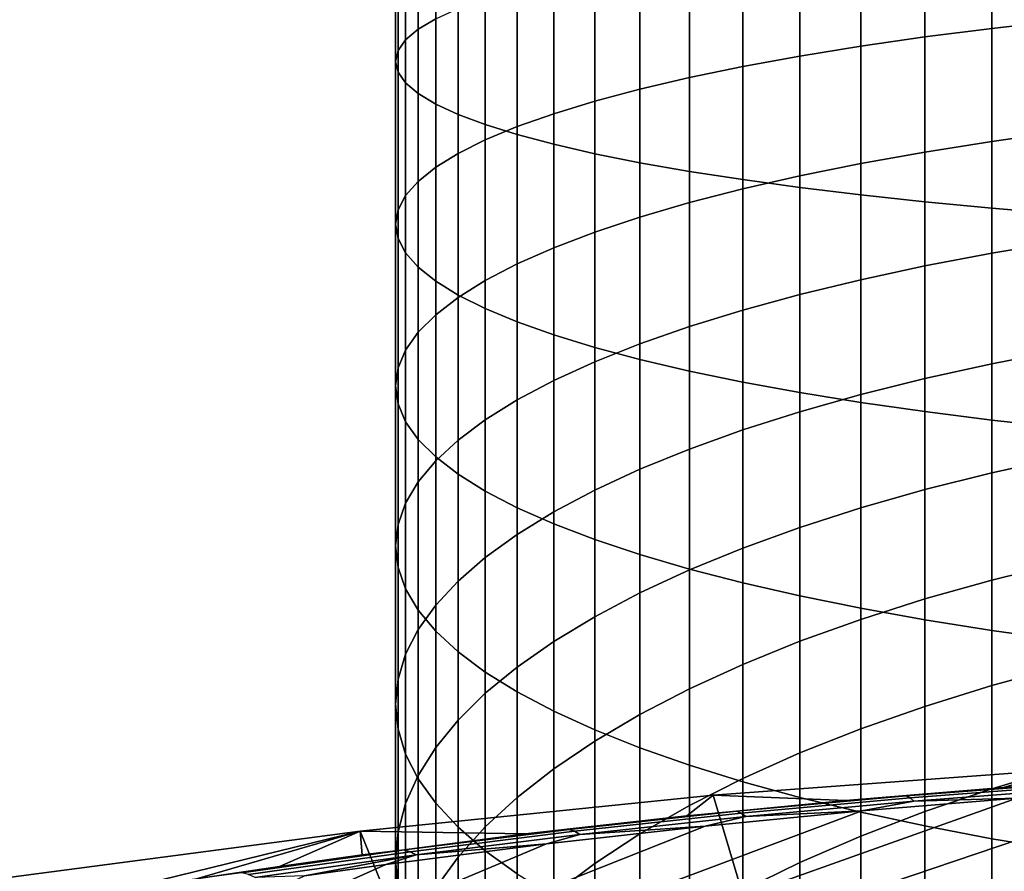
# Model space of a CAD drawing. Header units: metres. Extents: x -109 to 109, y -100 to 58.
# Tile 467 of 642: x -13.04 to -5.73, y 5.57 to 11.89. Entities that reach past the tile are written whole.
import ezdxf

# ---------------------------------------------------------------- set-up
doc = ezdxf.new("R2010")
doc.units = ezdxf.units.M
doc.layers.add('solid_21_062_100_XXX', color=7, linetype='CONTINUOUS')

msp = doc.modelspace()

# ---------------------------------------------------------------- linework, layer by layer
at = {"layer": 'solid_21_062_100_XXX'}
for points in [[(-10.175266, 12.905714, 203.663422), (-10.082104, 12.958185, 203.053558), (-10.082104, 11.822636, 202.930817), (-10.175266, 11.743586, 203.537811)], [(-10.082104, 12.958185, 203.053558), (-9.952153, 13.010078, 202.450409), (-9.952153, 11.900814, 202.330521), (-10.082104, 11.822636, 202.930817)], [(-10.231299, 12.852857, 204.277771), (-10.175266, 12.905714, 203.663422), (-10.175266, 11.743586, 203.537811), (-10.231299, 11.663955, 204.149261)], [(-10.25, 12.799806, 204.894363), (-10.231299, 12.852857, 204.277771), (-10.231299, 11.663955, 204.149261), (-10.25, 11.584031, 204.76297)], [(-10.231299, 12.746755, 205.510971), (-10.25, 12.799806, 204.894363), (-10.25, 11.584031, 204.76297), (-10.231299, 11.504107, 205.376663)], [(-10.175266, 12.693896, 206.12532), (-10.231299, 12.746755, 205.510971), (-10.231299, 11.504107, 205.376663), (-10.175266, 11.424477, 205.988113)], [(-10.082104, 12.641426, 206.735184), (-10.175266, 12.693896, 206.12532), (-10.175266, 11.424477, 205.988113), (-10.082104, 11.345427, 206.595108)], [(-6.321368, 12.626028, 196.761902), (-5.822664, 12.673417, 196.39801), (-5.822664, 11.828739, 196.269196), (-6.321368, 11.765508, 196.630661)], [(-5.822664, 12.673417, 196.39801), (-5.302712, 12.716831, 196.064651), (-5.302712, 11.886667, 195.938049), (-5.822664, 11.828739, 196.269196)], [(-9.952153, 12.589533, 207.338318), (-10.082104, 12.641426, 206.735184), (-10.082104, 11.345427, 206.595108), (-9.952153, 11.267248, 207.195404)], [(-9.785889, 12.538406, 207.932556), (-9.952153, 12.589533, 207.338318), (-9.952153, 11.267248, 207.195404), (-9.785889, 11.190226, 207.786835)], [(-7.247845, 12.52003, 197.575806), (-6.797007, 12.574837, 197.154968), (-6.797007, 11.697202, 197.021133), (-7.247845, 11.624073, 197.439163)], [(-6.797007, 12.574837, 197.154968), (-6.321368, 12.626028, 196.761902), (-6.321368, 11.765508, 196.630661), (-6.797007, 11.697202, 197.021133)], [(-9.583917, 12.488235, 208.515686), (-9.785889, 12.538406, 207.932556), (-9.785889, 11.190226, 207.786835), (-9.583917, 11.114639, 208.367233)], [(-7.672235, 12.461808, 198.022873), (-7.247845, 12.52003, 197.575806), (-7.247845, 11.624073, 197.439163), (-7.672235, 11.546387, 197.88327)], [(-9.346973, 12.439199, 209.085617), (-9.583917, 12.488235, 208.515686), (-9.583917, 11.114639, 208.367233), (-9.346973, 11.040767, 208.934464)], [(-9.075924, 12.391479, 209.640244), (-9.346973, 12.439199, 209.085617), (-9.346973, 11.040767, 208.934464), (-9.075924, 10.968876, 209.486481)], [(-8.06863, 12.400384, 198.494522), (-7.672235, 12.461808, 198.022873), (-7.672235, 11.546387, 197.88327), (-8.06863, 11.464426, 198.351791)], [(-8.771758, 12.34525, 210.177567), (-9.075924, 12.391479, 209.640244), (-9.075924, 10.968876, 209.486481), (-8.771758, 10.899229, 210.021271)], [(-8.435585, 12.33598, 198.989059), (-8.06863, 12.400384, 198.494522), (-8.06863, 11.464426, 198.351791), (-8.435585, 11.378491, 198.843033)], [(-8.435585, 12.300679, 210.695602), (-8.771758, 12.34525, 210.177567), (-8.771758, 10.899229, 210.021271), (-8.435585, 10.832082, 210.536865)], [(-8.771758, 12.268832, 199.504654), (-8.435585, 12.33598, 198.989059), (-8.435585, 11.378491, 198.843033), (-8.771758, 11.288896, 199.355209)], [(-8.06863, 12.25793, 211.192474), (-8.435585, 12.300679, 210.695602), (-8.435585, 10.832082, 210.536865), (-8.06863, 10.767678, 211.031403)], [(-9.075924, 12.199186, 200.039444), (-8.771758, 12.268832, 199.504654), (-8.771758, 11.288896, 199.355209), (-9.075924, 11.195966, 199.886444)], [(-7.672235, 12.217157, 211.666351), (-8.06863, 12.25793, 211.192474), (-8.06863, 10.767678, 211.031403), (-7.672235, 10.706254, 211.503052)], [(-7.247845, 12.178512, 212.11554), (-7.672235, 12.217157, 211.666351), (-7.672235, 10.706254, 211.503052), (-7.247845, 10.648032, 211.950119)], [(-9.346973, 12.127295, 200.591461), (-9.075924, 12.199186, 200.039444), (-9.075924, 11.195966, 199.886444), (-9.346973, 11.10004, 200.434799)], [(-6.797007, 12.142132, 212.538361), (-7.247845, 12.178512, 212.11554), (-7.247845, 10.648032, 211.950119), (-6.797007, 10.593225, 212.370956)], [(-6.321368, 12.108152, 212.933304), (-6.797007, 12.142132, 212.538361), (-6.797007, 10.593225, 212.370956), (-6.321368, 10.542034, 212.764023)], [(-9.583917, 12.053423, 201.158707), (-9.346973, 12.127295, 200.591461), (-9.346973, 11.10004, 200.434799), (-9.583917, 11.001471, 200.998276)], [(-5.822664, 12.076696, 213.298904), (-6.321368, 12.108152, 212.933304), (-6.321368, 10.542034, 212.764023), (-5.822664, 10.494645, 213.127914)], [(-5.302712, 12.047879, 213.633835), (-5.822664, 12.076696, 213.298904), (-5.822664, 10.494645, 213.127914), (-5.302712, 10.451231, 213.461273)], [(-9.785889, 11.977837, 201.73909), (-9.583917, 12.053423, 201.158707), (-9.583917, 11.001471, 200.998276), (-9.785889, 10.900615, 201.574814)], [(-9.952153, 11.900814, 202.330521), (-9.785889, 11.977837, 201.73909), (-9.785889, 10.900615, 201.574814), (-9.952153, 10.797842, 202.162308)], [(-10.082104, 11.822636, 202.930817), (-9.952153, 11.900814, 202.330521), (-9.952153, 10.797842, 202.162308), (-10.082104, 10.693527, 202.758621)], [(-5.822664, 11.828739, 196.269196), (-5.302712, 11.886667, 195.938049), (-5.302712, 11.062823, 195.775314), (-5.822664, 10.990492, 196.103622)], [(-10.175266, 11.743586, 203.537811), (-10.082104, 11.822636, 202.930817), (-10.082104, 10.693527, 202.758621), (-10.175266, 10.58805, 203.361572)], [(-6.321368, 11.765508, 196.630661), (-5.822664, 11.828739, 196.269196), (-5.822664, 10.990492, 196.103622), (-6.321368, 10.911537, 196.461975)], [(-10.231299, 11.663955, 204.149261), (-10.175266, 11.743586, 203.537811), (-10.175266, 10.58805, 203.361572), (-10.231299, 10.481796, 203.968979)], [(-7.247845, 11.624073, 197.439163), (-6.797007, 11.697202, 197.021133), (-6.797007, 10.826248, 196.849091), (-7.247845, 10.734936, 197.263535)], [(-6.797007, 11.697202, 197.021133), (-6.321368, 11.765508, 196.630661), (-6.321368, 10.911537, 196.461975), (-6.797007, 10.826248, 196.849091)], [(-10.25, 11.584031, 204.76297), (-10.231299, 11.663955, 204.149261), (-10.231299, 10.481796, 203.968979), (-10.25, 10.375154, 204.578598)], [(-7.672235, 11.546387, 197.88327), (-7.247845, 11.624073, 197.439163), (-7.247845, 10.734936, 197.263535), (-7.672235, 10.637933, 197.703812)], [(-10.231299, 11.504107, 205.376663), (-10.25, 11.584031, 204.76297), (-10.25, 10.375154, 204.578598), (-10.231299, 10.268511, 205.188217)], [(-10.175266, 11.424477, 205.988113), (-10.231299, 11.504107, 205.376663), (-10.231299, 10.268511, 205.188217), (-10.175266, 10.162257, 205.795624)], [(-8.06863, 11.464426, 198.351791), (-7.672235, 11.546387, 197.88327), (-7.672235, 10.637933, 197.703812), (-8.06863, 10.535594, 198.16832)], [(-10.082104, 11.345427, 206.595108), (-10.175266, 11.424477, 205.988113), (-10.175266, 10.162257, 205.795624), (-10.082104, 10.056781, 206.398575)], [(-8.435585, 11.378491, 198.843033), (-8.06863, 11.464426, 198.351791), (-8.06863, 10.535594, 198.16832), (-8.435585, 10.428292, 198.655334)], [(-9.952153, 11.267248, 207.195404), (-10.082104, 11.345427, 206.595108), (-10.082104, 10.056781, 206.398575), (-9.952153, 9.952465, 206.994888)], [(-8.771758, 11.288896, 199.355209), (-8.435585, 11.378491, 198.843033), (-8.435585, 10.428292, 198.655334), (-8.771758, 10.316419, 199.163116)], [(-9.785889, 11.190226, 207.786835), (-9.952153, 11.267248, 207.195404), (-9.952153, 9.952465, 206.994888), (-9.785889, 9.849692, 207.582397)], [(-9.075924, 11.195966, 199.886444), (-8.771758, 11.288896, 199.355209), (-8.771758, 10.316419, 199.163116), (-9.075924, 10.200382, 199.689789)], [(-9.583917, 11.114639, 208.367233), (-9.785889, 11.190226, 207.786835), (-9.785889, 9.849692, 207.582397), (-9.583917, 9.748837, 208.158936)], [(-9.346973, 11.10004, 200.434799), (-9.075924, 11.195966, 199.886444), (-9.075924, 10.200382, 199.689789), (-9.346973, 10.080606, 200.233429)], [(-9.346973, 11.040767, 208.934464), (-9.583917, 11.114639, 208.367233), (-9.583917, 9.748837, 208.158936), (-9.346973, 9.650267, 208.722412)], [(-9.583917, 11.001471, 200.998276), (-9.346973, 11.10004, 200.434799), (-9.346973, 10.080606, 200.233429), (-9.583917, 9.957526, 200.792053)], [(-9.075924, 10.968876, 209.486481), (-9.346973, 11.040767, 208.934464), (-9.346973, 9.650267, 208.722412), (-9.075924, 9.554342, 209.270752)], [(-5.822664, 10.990492, 196.103622), (-5.302712, 11.062823, 195.775314), (-5.302712, 10.24687, 195.576767), (-5.822664, 10.160274, 195.901596)], [(-9.785889, 10.900615, 201.574814), (-9.583917, 11.001471, 200.998276), (-9.583917, 9.957526, 200.792053), (-9.785889, 9.831594, 201.363647)], [(-8.771758, 10.899229, 210.021271), (-9.075924, 10.968876, 209.486481), (-9.075924, 9.554342, 209.270752), (-8.771758, 9.461411, 209.801987)], [(-6.321368, 10.911537, 196.461975), (-5.822664, 10.990492, 196.103622), (-5.822664, 10.160274, 195.901596), (-6.321368, 10.065747, 196.256165)], [(-9.952153, 10.797842, 202.162308), (-9.785889, 10.900615, 201.574814), (-9.785889, 9.831594, 201.363647), (-9.952153, 9.703267, 201.946091)], [(-8.435585, 10.832082, 210.536865), (-8.771758, 10.899229, 210.021271), (-8.771758, 9.461411, 209.801987), (-8.435585, 9.371816, 210.314163)], [(-6.797007, 10.826248, 196.849091), (-6.321368, 10.911537, 196.461975), (-6.321368, 10.065747, 196.256165), (-6.797007, 9.963637, 196.639191)], [(-8.06863, 10.767678, 211.031403), (-8.435585, 10.832082, 210.536865), (-8.435585, 9.371816, 210.314163), (-8.06863, 9.285881, 210.805405)], [(-7.247845, 10.734936, 197.263535), (-6.797007, 10.826248, 196.849091), (-6.797007, 9.963637, 196.639191), (-7.247845, 9.854316, 197.049255)], [(-10.082104, 10.693527, 202.758621), (-9.952153, 10.797842, 202.162308), (-9.952153, 9.703267, 201.946091), (-10.082104, 9.573014, 202.537292)], [(-7.672235, 10.706254, 211.503052), (-8.06863, 10.767678, 211.031403), (-8.06863, 9.285881, 210.805405), (-7.672235, 9.203921, 211.273941)], [(-10.175266, 10.58805, 203.361572), (-10.082104, 10.693527, 202.758621), (-10.082104, 9.573014, 202.537292), (-10.175266, 9.441311, 203.135071)], [(-7.672235, 10.637933, 197.703812), (-7.247845, 10.734936, 197.263535), (-7.247845, 9.854316, 197.049255), (-7.672235, 9.738181, 197.484879)], [(-7.247845, 10.648032, 211.950119), (-7.672235, 10.706254, 211.503052), (-7.672235, 9.203921, 211.273941), (-7.247845, 9.126235, 211.718033)], [(-8.06863, 10.535594, 198.16832), (-7.672235, 10.637933, 197.703812), (-7.672235, 9.738181, 197.484879), (-8.06863, 9.615659, 197.944458)], [(-6.797007, 10.593225, 212.370956), (-7.247845, 10.648032, 211.950119), (-7.247845, 9.126235, 211.718033), (-6.797007, 9.053105, 212.136078)], [(-10.231299, 10.481796, 203.968979), (-10.175266, 10.58805, 203.361572), (-10.175266, 9.441311, 203.135071), (-10.231299, 9.308639, 203.737244)], [(-8.435585, 10.428292, 198.655334), (-8.06863, 10.535594, 198.16832), (-8.06863, 9.615659, 197.944458), (-8.435585, 9.487194, 198.426346)], [(-6.321368, 10.542034, 212.764023), (-6.797007, 10.593225, 212.370956), (-6.797007, 9.053105, 212.136078), (-6.321368, 8.9848, 212.526535)], [(-5.822664, 10.494645, 213.127914), (-6.321368, 10.542034, 212.764023), (-6.321368, 8.9848, 212.526535), (-5.822664, 8.921568, 212.888)], [(-10.25, 10.375154, 204.578598), (-10.231299, 10.481796, 203.968979), (-10.231299, 9.308639, 203.737244), (-10.25, 9.175479, 204.341629)], [(-5.302712, 10.451231, 213.461273), (-5.822664, 10.494645, 213.127914), (-5.822664, 8.921568, 212.888), (-5.302712, 8.86364, 213.219147)], [(-8.771758, 10.316419, 199.163116), (-8.435585, 10.428292, 198.655334), (-8.435585, 9.487194, 198.426346), (-8.771758, 9.353256, 198.928741)], [(-10.231299, 10.268511, 205.188217), (-10.25, 10.375154, 204.578598), (-10.25, 9.175479, 204.341629), (-10.231299, 9.04232, 204.946014)], [(-9.075924, 10.200382, 199.689789), (-8.771758, 10.316419, 199.163116), (-8.771758, 9.353256, 198.928741), (-9.075924, 9.214334, 199.449844)], [(-10.175266, 10.162257, 205.795624), (-10.231299, 10.268511, 205.188217), (-10.231299, 9.04232, 204.946014), (-10.175266, 8.909647, 205.548187)], [(-5.822664, 10.160274, 195.901596), (-5.302712, 10.24687, 195.576767), (-5.302712, 9.440365, 195.342789), (-5.822664, 9.339667, 195.663513)], [(-10.082104, 10.056781, 206.398575), (-10.175266, 10.162257, 205.795624), (-10.175266, 8.909647, 205.548187), (-10.082104, 8.777944, 206.145966)], [(-9.346973, 10.080606, 200.233429), (-9.075924, 10.200382, 199.689789), (-9.075924, 9.214334, 199.449844), (-9.346973, 9.070935, 199.987732)], [(-6.321368, 10.065747, 196.256165), (-5.822664, 10.160274, 195.901596), (-5.822664, 9.339667, 195.663513), (-6.321368, 9.22975, 196.013626)], [(-9.952153, 9.952465, 206.994888), (-10.082104, 10.056781, 206.398575), (-10.082104, 8.777944, 206.145966), (-9.952153, 8.647691, 206.737167)], [(-9.583917, 9.957526, 200.792053), (-9.346973, 10.080606, 200.233429), (-9.346973, 9.070935, 199.987732), (-9.583917, 8.923582, 200.540466)], [(-6.797007, 9.963637, 196.639191), (-6.321368, 10.065747, 196.256165), (-6.321368, 9.22975, 196.013626), (-6.797007, 9.111013, 196.391815)], [(-9.785889, 9.849692, 207.582397), (-9.952153, 9.952465, 206.994888), (-9.952153, 8.647691, 206.737167), (-9.785889, 8.519364, 207.319611)], [(-9.785889, 9.831594, 201.363647), (-9.583917, 9.957526, 200.792053), (-9.583917, 8.923582, 200.540466), (-9.785889, 8.772812, 201.106003)], [(-7.247845, 9.854316, 197.049255), (-6.797007, 9.963637, 196.639191), (-6.797007, 9.111013, 196.391815), (-7.247845, 8.983891, 196.796722)], [(-9.952153, 9.703267, 201.946091), (-9.785889, 9.831594, 201.363647), (-9.785889, 8.772812, 201.106003), (-9.952153, 8.619176, 201.682297)], [(-9.583917, 9.748837, 208.158936), (-9.785889, 9.849692, 207.582397), (-9.785889, 8.519364, 207.319611), (-9.583917, 8.393432, 207.891205)], [(-7.672235, 9.738181, 197.484879), (-7.247845, 9.854316, 197.049255), (-7.247845, 8.983891, 196.796722), (-7.672235, 8.848847, 197.226852)], [(-9.346973, 9.650267, 208.722412), (-9.583917, 9.748837, 208.158936), (-9.583917, 8.393432, 207.891205), (-9.346973, 8.270352, 208.449829)], [(-8.06863, 9.615659, 197.944458), (-7.672235, 9.738181, 197.484879), (-7.672235, 8.848847, 197.226852), (-8.06863, 8.706374, 197.680664)], [(-10.082104, 9.573014, 202.537292), (-9.952153, 9.703267, 201.946091), (-9.952153, 8.619176, 201.682297), (-10.082104, 8.463235, 202.267242)], [(-9.075924, 9.554342, 209.270752), (-9.346973, 9.650267, 208.722412), (-9.346973, 8.270352, 208.449829), (-9.075924, 8.150577, 208.993469)], [(-8.435585, 9.487194, 198.426346), (-8.06863, 9.615659, 197.944458), (-8.06863, 8.706374, 197.680664), (-8.435585, 8.556992, 198.156464)], [(-10.175266, 9.441311, 203.135071), (-10.082104, 9.573014, 202.537292), (-10.082104, 8.463235, 202.267242), (-10.175266, 8.305556, 202.858704)], [(-8.771758, 9.461411, 209.801987), (-9.075924, 9.554342, 209.270752), (-9.075924, 8.150577, 208.993469), (-8.771758, 8.03454, 209.520142)], [(-10.231299, 9.308639, 203.737244), (-10.175266, 9.441311, 203.135071), (-10.175266, 8.305556, 202.858704), (-10.231299, 8.146717, 203.454514)], [(-8.771758, 9.353256, 198.928741), (-8.435585, 9.487194, 198.426346), (-8.435585, 8.556992, 198.156464), (-8.771758, 8.401246, 198.652542)], [(-8.435585, 9.371816, 210.314163), (-8.771758, 9.461411, 209.801987), (-8.771758, 8.03454, 209.520142), (-8.435585, 7.922666, 210.027924)], [(-5.822664, 9.339667, 195.663513), (-5.302712, 9.440365, 195.342789), (-5.302712, 8.644845, 195.073807), (-5.822664, 8.530239, 195.389832)], [(-8.06863, 9.285881, 210.805405), (-8.435585, 9.371816, 210.314163), (-8.435585, 7.922666, 210.027924), (-8.06863, 7.815364, 210.514938)], [(-10.25, 9.175479, 204.341629), (-10.231299, 9.308639, 203.737244), (-10.231299, 8.146717, 203.454514), (-10.25, 7.987296, 204.052505)], [(-9.075924, 9.214334, 199.449844), (-8.771758, 9.353256, 198.928741), (-8.771758, 8.401246, 198.652542), (-9.075924, 8.239703, 199.167084)], [(-7.672235, 9.203921, 211.273941), (-8.06863, 9.285881, 210.805405), (-8.06863, 7.815364, 210.514938), (-7.672235, 7.713025, 210.979446)], [(-6.321368, 9.22975, 196.013626), (-5.822664, 9.339667, 195.663513), (-5.822664, 8.530239, 195.389832), (-6.321368, 8.40514, 195.734802)], [(-9.346973, 9.070935, 199.987732), (-9.075924, 9.214334, 199.449844), (-9.075924, 8.239703, 199.167084), (-9.346973, 8.072955, 199.698196)], [(-6.797007, 9.111013, 196.391815), (-6.321368, 9.22975, 196.013626), (-6.321368, 8.40514, 195.734802), (-6.797007, 8.270003, 196.107452)], [(-10.231299, 9.04232, 204.946014), (-10.25, 9.175479, 204.341629), (-10.25, 7.987296, 204.052505), (-10.231299, 7.827874, 204.650497)], [(-7.247845, 9.126235, 211.718033), (-7.672235, 9.203921, 211.273941), (-7.672235, 7.713025, 210.979446), (-7.247845, 7.616022, 211.419724)], [(-9.583917, 8.923582, 200.540466), (-9.346973, 9.070935, 199.987732), (-9.346973, 8.072955, 199.698196), (-9.583917, 7.901608, 200.243958)], [(-6.797007, 9.053105, 212.136078), (-7.247845, 9.126235, 211.718033), (-7.247845, 7.616022, 211.419724), (-6.797007, 7.52471, 211.834167)], [(-7.247845, 8.983891, 196.796722), (-6.797007, 9.111013, 196.391815), (-6.797007, 8.270003, 196.107452), (-7.247845, 8.125323, 196.506424)], [(-10.175266, 8.909647, 205.548187), (-10.231299, 9.04232, 204.946014), (-10.231299, 7.827874, 204.650497), (-10.175266, 7.669034, 205.246307)], [(-6.321368, 8.9848, 212.526535), (-6.797007, 9.053105, 212.136078), (-6.797007, 7.52471, 211.834167), (-6.321368, 7.439421, 212.221283)], [(-9.785889, 8.772812, 201.106003), (-9.583917, 8.923582, 200.540466), (-9.583917, 7.901608, 200.243958), (-9.785889, 7.726289, 200.802383)], [(-7.672235, 8.848847, 197.226852), (-7.247845, 8.983891, 196.796722), (-7.247845, 8.125323, 196.506424), (-7.672235, 7.971627, 196.930252)], [(-5.822664, 8.921568, 212.888), (-6.321368, 8.9848, 212.526535), (-6.321368, 7.439421, 212.221283), (-5.822664, 7.360466, 212.579636)], [(-5.302712, 8.86364, 213.219147), (-5.822664, 8.921568, 212.888), (-5.822664, 7.360466, 212.579636), (-5.302712, 7.288135, 212.907944)], [(-10.082104, 8.777944, 206.145966), (-10.175266, 8.909647, 205.548187), (-10.175266, 7.669034, 205.246307), (-10.082104, 7.511356, 205.837769)], [(-8.06863, 8.706374, 197.680664), (-7.672235, 8.848847, 197.226852), (-7.672235, 7.971627, 196.930252), (-8.06863, 7.809476, 197.377396)], [(-9.952153, 8.647691, 206.737167), (-10.082104, 8.777944, 206.145966), (-10.082104, 7.511356, 205.837769), (-9.952153, 7.355415, 206.422699)], [(-9.952153, 8.619176, 201.682297), (-9.785889, 8.772812, 201.106003), (-9.785889, 7.726289, 200.802383), (-9.952153, 7.547637, 201.371414)], [(-8.435585, 8.556992, 198.156464), (-8.06863, 8.706374, 197.680664), (-8.06863, 7.809476, 197.377396), (-8.435585, 7.639461, 197.846237)], [(-9.785889, 8.519364, 207.319611), (-9.952153, 8.647691, 206.737167), (-9.952153, 7.355415, 206.422699), (-9.785889, 7.201779, 206.998993)], [(-5.822664, 8.530239, 195.389832), (-5.302712, 8.644845, 195.073807), (-5.302712, 7.861828, 194.77034), (-5.822664, 7.733533, 195.08107)], [(-10.082104, 8.463235, 202.267242), (-9.952153, 8.619176, 201.682297), (-9.952153, 7.547637, 201.371414), (-10.082104, 7.366304, 201.94899)], [(-8.771758, 8.401246, 198.652542), (-8.435585, 8.556992, 198.156464), (-8.435585, 7.639461, 197.846237), (-8.771758, 7.462203, 198.335037)], [(-9.583917, 8.393432, 207.891205), (-9.785889, 8.519364, 207.319611), (-9.785889, 7.201779, 206.998993), (-9.583917, 7.051009, 207.564545)], [(-6.321368, 8.40514, 195.734802), (-5.822664, 8.530239, 195.389832), (-5.822664, 7.733533, 195.08107), (-6.321368, 7.59349, 195.420258)], [(-10.175266, 8.305556, 202.858704), (-10.082104, 8.463235, 202.267242), (-10.082104, 7.366304, 201.94899), (-10.175266, 7.182951, 202.533005)], [(-9.346973, 8.270352, 208.449829), (-9.583917, 8.393432, 207.891205), (-9.583917, 7.051009, 207.564545), (-9.346973, 6.903656, 208.117264)], [(-9.075924, 8.239703, 199.167084), (-8.771758, 8.401246, 198.652542), (-8.771758, 7.462203, 198.335037), (-9.075924, 7.278348, 198.842026)], [(-6.797007, 8.270003, 196.107452), (-6.321368, 8.40514, 195.734802), (-6.321368, 7.59349, 195.420258), (-6.797007, 7.442212, 195.786652)], [(-10.231299, 8.146717, 203.454514), (-10.175266, 8.305556, 202.858704), (-10.175266, 7.182951, 202.533005), (-10.231299, 6.998249, 203.121307)], [(-9.075924, 8.150577, 208.993469), (-9.346973, 8.270352, 208.449829), (-9.346973, 6.903656, 208.117264), (-9.075924, 6.760257, 208.655167)], [(-7.247845, 8.125323, 196.506424), (-6.797007, 8.270003, 196.107452), (-6.797007, 7.442212, 195.786652), (-7.247845, 7.28025, 196.178925)], [(-9.346973, 8.072955, 199.698196), (-9.075924, 8.239703, 199.167084), (-9.075924, 7.278348, 198.842026), (-9.346973, 7.088569, 199.365356)], [(-10.25, 7.987296, 204.052505), (-10.231299, 8.146717, 203.454514), (-10.231299, 6.998249, 203.121307), (-10.25, 6.812869, 203.711777)], [(-8.771758, 8.03454, 209.520142), (-9.075924, 8.150577, 208.993469), (-9.075924, 6.760257, 208.655167), (-8.771758, 6.621335, 209.17627)], [(-7.672235, 7.971627, 196.930252), (-7.247845, 8.125323, 196.506424), (-7.247845, 7.28025, 196.178925), (-7.672235, 7.108194, 196.595627)], [(-9.583917, 7.901608, 200.243958), (-9.346973, 8.072955, 199.698196), (-9.346973, 7.088569, 199.365356), (-9.583917, 6.893556, 199.903122)], [(-10.231299, 7.827874, 204.650497), (-10.25, 7.987296, 204.052505), (-10.25, 6.812869, 203.711777), (-10.231299, 6.62749, 204.302231)], [(-8.435585, 7.922666, 210.027924), (-8.771758, 8.03454, 209.520142), (-8.771758, 6.621335, 209.17627), (-8.435585, 6.487397, 209.678665)], [(-8.06863, 7.809476, 197.377396), (-7.672235, 7.971627, 196.930252), (-7.672235, 7.108194, 196.595627), (-8.06863, 6.926674, 197.035278)], [(-9.785889, 7.726289, 200.802383), (-9.583917, 7.901608, 200.243958), (-9.583917, 6.893556, 199.903122), (-9.785889, 6.694022, 200.453354)], [(-8.06863, 7.815364, 210.514938), (-8.435585, 7.922666, 210.027924), (-8.435585, 6.487397, 209.678665), (-8.06863, 6.358932, 210.160538)], [(-10.175266, 7.669034, 205.246307), (-10.231299, 7.827874, 204.650497), (-10.231299, 6.62749, 204.302231), (-10.175266, 6.442787, 204.890549)], [(-5.822664, 7.733533, 195.08107), (-5.302712, 7.861828, 194.77034), (-5.302712, 7.092808, 194.432983), (-5.822664, 6.951067, 194.737823)], [(-8.435585, 7.639461, 197.846237), (-8.06863, 7.809476, 197.377396), (-8.06863, 6.926674, 197.035278), (-8.435585, 6.736351, 197.496231)], [(-7.672235, 7.713025, 210.979446), (-8.06863, 7.815364, 210.514938), (-8.06863, 6.358932, 210.160538), (-7.672235, 6.23641, 210.620132)], [(-9.952153, 7.547637, 201.371414), (-9.785889, 7.726289, 200.802383), (-9.785889, 6.694022, 200.453354), (-9.952153, 6.490695, 201.014053)], [(-7.247845, 7.616022, 211.419724), (-7.672235, 7.713025, 210.979446), (-7.672235, 6.23641, 210.620132), (-7.247845, 6.120275, 211.055756)], [(-6.321368, 7.59349, 195.420258), (-5.822664, 7.733533, 195.08107), (-5.822664, 6.951067, 194.737823), (-6.321368, 6.796349, 195.070557)], [(-10.082104, 7.511356, 205.837769), (-10.175266, 7.669034, 205.246307), (-10.175266, 6.442787, 204.890549), (-10.082104, 6.259434, 205.474548)], [(-8.771758, 7.462203, 198.335037), (-8.435585, 7.639461, 197.846237), (-8.435585, 6.736351, 197.496231), (-8.771758, 6.537919, 197.976837)], [(-6.797007, 7.52471, 211.834167), (-7.247845, 7.616022, 211.419724), (-7.247845, 6.120275, 211.055756), (-6.797007, 6.010954, 211.46582)], [(-10.082104, 7.366304, 201.94899), (-9.952153, 7.547637, 201.371414), (-9.952153, 6.490695, 201.014053), (-10.082104, 6.284316, 201.58316)], [(-6.797007, 7.442212, 195.786652), (-6.321368, 7.59349, 195.420258), (-6.321368, 6.796349, 195.070557), (-6.797007, 6.629217, 195.430008)], [(-9.952153, 7.355415, 206.422699), (-10.082104, 7.511356, 205.837769), (-10.082104, 6.259434, 205.474548), (-9.952153, 6.078101, 206.052124)], [(-9.075924, 7.278348, 198.842026), (-8.771758, 7.462203, 198.335037), (-8.771758, 6.537919, 197.976837), (-9.075924, 6.332103, 198.475311)], [(-6.321368, 7.439421, 212.221283), (-6.797007, 7.52471, 211.834167), (-6.797007, 6.010954, 211.46582), (-6.321368, 5.908844, 211.848831)], [(-7.247845, 7.28025, 196.178925), (-6.797007, 7.442212, 195.786652), (-6.797007, 6.629217, 195.430008), (-7.247845, 6.450282, 195.814819)], [(-5.822664, 7.360466, 212.579636), (-6.321368, 7.439421, 212.221283), (-6.321368, 5.908844, 211.848831), (-5.822664, 5.814318, 212.203415)], [(-10.175266, 7.182951, 202.533005), (-10.082104, 7.366304, 201.94899), (-10.082104, 6.284316, 201.58316), (-10.175266, 6.075638, 202.1586)], [(-9.785889, 7.201779, 206.998993), (-9.952153, 7.355415, 206.422699), (-9.952153, 6.078101, 206.052124), (-9.785889, 5.899449, 206.621155)], [(-5.302712, 7.288135, 212.907944), (-5.822664, 7.360466, 212.579636), (-5.822664, 5.814318, 212.203415), (-5.302712, 5.72772, 212.528229)], [(-9.346973, 7.088569, 199.365356), (-9.075924, 7.278348, 198.842026), (-9.075924, 6.332103, 198.475311), (-9.346973, 6.119654, 198.989853)], [(-7.672235, 7.108194, 196.595627), (-7.247845, 7.28025, 196.178925), (-7.247845, 6.450282, 195.814819), (-7.672235, 6.260195, 196.223633)], [(-10.231299, 6.998249, 203.121307), (-10.175266, 7.182951, 202.533005), (-10.175266, 6.075638, 202.1586), (-10.231299, 5.865424, 202.738281)], [(-9.583917, 7.051009, 207.564545), (-9.785889, 7.201779, 206.998993), (-9.785889, 5.899449, 206.621155), (-9.583917, 5.72413, 207.179581)], [(-8.06863, 6.926674, 197.035278), (-7.672235, 7.108194, 196.595627), (-7.672235, 6.260195, 196.223633), (-8.06863, 6.059652, 196.654922)], [(-5.822664, 6.951067, 194.737823), (-5.302712, 7.092808, 194.432983), (-5.302712, 6.339252, 194.062378), (-5.822664, 6.184336, 194.360733)], [(-9.583917, 6.893556, 199.903122), (-9.346973, 7.088569, 199.365356), (-9.346973, 6.119654, 198.989853), (-9.583917, 5.901347, 199.5186)], [(-9.346973, 6.903656, 208.117264), (-9.583917, 7.051009, 207.564545), (-9.583917, 5.72413, 207.179581), (-9.346973, 5.552783, 207.725342)], [(-10.25, 6.812869, 203.711777), (-10.231299, 6.998249, 203.121307), (-10.231299, 5.865424, 202.738281), (-10.25, 5.65444, 203.320084)], [(-6.321368, 6.796349, 195.070557), (-5.822664, 6.951067, 194.737823), (-5.822664, 6.184336, 194.360733), (-6.321368, 6.015237, 194.686401)], [(-9.785889, 6.694022, 200.453354), (-9.583917, 6.893556, 199.903122), (-9.583917, 5.901347, 199.5186), (-9.785889, 5.677978, 200.059586)], [(-9.075924, 6.760257, 208.655167), (-9.346973, 6.903656, 208.117264), (-9.346973, 5.552783, 207.725342), (-9.075924, 5.386034, 208.25647)], [(-8.435585, 6.736351, 197.496231), (-8.06863, 6.926674, 197.035278), (-8.06863, 6.059652, 196.654922), (-8.435585, 5.849383, 197.107132)], [(-10.231299, 6.62749, 204.302231), (-10.25, 6.812869, 203.711777), (-10.25, 5.65444, 203.320084), (-10.231299, 5.443456, 203.901901)], [(-8.771758, 6.621335, 209.17627), (-9.075924, 6.760257, 208.655167), (-9.075924, 5.386034, 208.25647), (-8.771758, 5.224493, 208.770996)], [(-8.771758, 6.537919, 197.976837), (-8.435585, 6.736351, 197.496231), (-8.435585, 5.849383, 197.107132), (-8.771758, 5.630157, 197.578613)], [(-6.797007, 6.629217, 195.430008), (-6.321368, 6.796349, 195.070557), (-6.321368, 6.015237, 194.686401), (-6.797007, 5.83257, 195.038193)], [(-9.952153, 6.490695, 201.014053), (-9.785889, 6.694022, 200.453354), (-9.785889, 5.677978, 200.059586), (-9.952153, 5.450363, 200.61087)], [(-10.175266, 6.442787, 204.890549), (-10.231299, 6.62749, 204.302231), (-10.231299, 5.443456, 203.901901), (-10.175266, 5.233242, 204.481583)], [(-8.435585, 6.487397, 209.678665), (-8.771758, 6.621335, 209.17627), (-8.771758, 5.224493, 208.770996), (-8.435585, 5.068746, 209.267075)], [(-7.247845, 6.450282, 195.814819), (-6.797007, 6.629217, 195.430008), (-6.797007, 5.83257, 195.038193), (-7.247845, 5.637002, 195.414841)], [(-9.075924, 6.332103, 198.475311), (-8.771758, 6.537919, 197.976837), (-8.771758, 5.630157, 197.578613), (-9.075924, 5.402772, 198.067627)], [(-10.082104, 6.259434, 205.474548), (-10.175266, 6.442787, 204.890549), (-10.175266, 5.233242, 204.481583), (-10.082104, 5.024565, 205.057022)], [(-10.082104, 6.284316, 201.58316), (-9.952153, 6.490695, 201.014053), (-9.952153, 5.450363, 200.61087), (-10.082104, 5.219332, 201.170425)], [(-8.06863, 6.358932, 210.160538), (-8.435585, 6.487397, 209.678665), (-8.435585, 5.068746, 209.267075), (-8.06863, 4.919364, 209.742889)], [(-7.672235, 6.260195, 196.223633), (-7.247845, 6.450282, 195.814819), (-7.247845, 5.637002, 195.414841), (-7.672235, 5.429248, 195.814957)], [(-2.20382, -0.203363, -19.838242), (-23.166414, -0.126966, -19.628342), (-3.36626, 6.248704, -2.111332), (-2.240212, 6.289994, -1.997891)], [(-9.346973, 6.119654, 198.989853), (-9.075924, 6.332103, 198.475311), (-9.075924, 5.402772, 198.067627), (-9.346973, 5.168059, 198.572418)], [(-7.672235, 6.23641, 210.620132), (-8.06863, 6.358932, 210.160538), (-8.06863, 4.919364, 209.742889), (-7.672235, 4.776891, 210.196686)], [(-5.736948, 6.193729, -2.074578), (-6.906363, 6.098422, -2.333015), (-7.891796, 6.137919, 0.004598), (-5.265005, 6.329423, 0.004598)], [(-5.08588, 5.420014, 25.515415), (-5.265005, 6.329423, 0.004598), (-7.891796, 6.137919, 0.004598), (-7.62369, 5.239478, 25.515415)], [(-5.822664, 6.184336, 194.360733), (-5.302712, 6.339252, 194.062378), (-5.302712, 5.602595, 193.65921), (-5.822664, 5.434801, 193.950516)], [(-5.1862, 6.229112, -2.018432), (-5.736948, 6.193729, -2.074578), (-5.265005, 6.329423, 0.004598), (-4.577347, 6.270744, -1.865723)], [(-23.166414, -0.126966, -19.628342), (-4.498542, 6.190415, -2.27148), (-3.36626, 6.248704, -2.111332)], [(-10.175266, 6.075638, 202.1586), (-10.082104, 6.284316, 201.58316), (-10.082104, 5.219332, 201.170425), (-10.175266, 4.985728, 201.736206)], [(-9.952153, 6.078101, 206.052124), (-10.082104, 6.259434, 205.474548), (-10.082104, 5.024565, 205.057022), (-9.952153, 4.818186, 205.626129)], [(-8.06863, 6.059652, 196.654922), (-7.672235, 6.260195, 196.223633), (-7.672235, 5.429248, 195.814957), (-8.06863, 5.210064, 196.237091)], [(-7.247845, 6.120275, 211.055756), (-7.672235, 6.23641, 210.620132), (-7.672235, 4.776891, 210.196686), (-7.247845, 4.641847, 210.626816)], [(-5.1862, 6.229112, -2.018432), (-6.459748, 6.133134, -2.28213), (-5.736948, 6.193729, -2.074578)], [(-5.162678, 6.21422, -2.140712), (-6.430708, 6.118657, -2.403267), (-6.459748, 6.133134, -2.28213), (-5.1862, 6.229112, -2.018432)], [(-5.138771, 6.188268, -2.261054), (-6.401194, 6.093128, -2.522449), (-6.430708, 6.118657, -2.403267), (-5.162678, 6.21422, -2.140712)], [(-23.166414, -0.126966, -19.628342), (-5.638408, 6.114653, -2.479636), (-4.498542, 6.190415, -2.27148)], [(-6.459748, 6.133134, -2.28213), (-6.906363, 6.098422, -2.333015), (-5.736948, 6.193729, -2.074578)], [(-5.138771, 6.188268, -2.261054), (-5.638408, 6.114653, -2.479636), (-6.401194, 6.093128, -2.522449)], [(-6.321368, 6.015237, 194.686401), (-5.822664, 6.184336, 194.360733), (-5.822664, 5.434801, 193.950516), (-6.321368, 5.251643, 194.268494)], [(-23.166414, -0.126966, -19.628342), (-6.788262, 6.02087, -2.737302), (-5.638408, 6.114653, -2.479636)], [(-8.088644, 5.984001, -2.643133), (-9.285722, 5.849555, -3.007509), (-10.512141, 5.870016, 0.004598), (-7.891796, 6.137919, 0.004598)], [(-7.62369, 5.239478, 25.515415), (-7.891796, 6.137919, 0.004598), (-10.512141, 5.870016, 0.004598), (-10.155347, 4.986932, 25.515415)], [(-10.231299, 5.865424, 202.738281), (-10.175266, 6.075638, 202.1586), (-10.175266, 4.985728, 201.736206), (-10.231299, 4.750404, 202.306152)], [(-9.785889, 5.899449, 206.621155), (-9.952153, 6.078101, 206.052124), (-9.952153, 4.818186, 205.626129), (-9.785889, 4.614858, 206.186813)], [(-9.583917, 5.901347, 199.5186), (-9.346973, 6.119654, 198.989853), (-9.346973, 5.168059, 198.572418), (-9.583917, 4.926874, 199.09111)], [(-7.719021, 6.017487, -2.599867), (-8.088644, 5.984001, -2.643133), (-7.891796, 6.137919, 0.004598), (-6.906363, 6.098422, -2.333015)], [(-6.459748, 6.133134, -2.28213), (-7.719021, 6.017487, -2.599867), (-6.906363, 6.098422, -2.333015)], [(-6.430708, 6.118657, -2.403267), (-7.68468, 6.003497, -2.719666), (-7.719021, 6.017487, -2.599867), (-6.459748, 6.133134, -2.28213)], [(-6.401194, 6.093128, -2.522449), (-7.649776, 5.978463, -2.837489), (-7.68468, 6.003497, -2.719666), (-6.430708, 6.118657, -2.403267)], [(-6.401194, 6.093128, -2.522449), (-6.788262, 6.02087, -2.737302), (-7.649776, 5.978463, -2.837489)], [(-6.797007, 6.010954, 211.46582), (-7.247845, 6.120275, 211.055756), (-7.247845, 4.641847, 210.626816), (-6.797007, 4.514725, 211.031723)], [(-6.401194, 6.093128, -2.522449), (-5.638408, 6.114653, -2.479636), (-6.788262, 6.02087, -2.737302)], [(-23.166414, -0.126966, -19.628342), (-7.951138, 5.908281, -3.046637), (-6.788262, 6.02087, -2.737302)], [(-7.719021, 6.017487, -2.599867), (-8.961768, 5.883012, -2.969332), (-8.088644, 5.984001, -2.643133)], [(-7.68468, 6.003497, -2.719666), (-8.922365, 5.869569, -3.087629), (-8.961768, 5.883012, -2.969332), (-7.719021, 6.017487, -2.599867)], [(-7.649776, 5.978463, -2.837489), (-8.882318, 5.845091, -3.203924), (-8.922365, 5.869569, -3.087629), (-7.68468, 6.003497, -2.719666)], [(-8.435585, 5.849383, 197.107132), (-8.06863, 6.059652, 196.654922), (-8.06863, 5.210064, 196.237091), (-8.435585, 4.980251, 196.679688)], [(-7.649776, 5.978463, -2.837489), (-6.788262, 6.02087, -2.737302), (-7.951138, 5.908281, -3.046637)], [(-6.797007, 5.83257, 195.038193), (-6.321368, 6.015237, 194.686401), (-6.321368, 5.251643, 194.268494), (-6.797007, 5.05379, 194.611984)], [(-6.321368, 5.908844, 211.848831), (-6.797007, 6.010954, 211.46582), (-6.797007, 4.514725, 211.031723), (-6.321368, 4.395988, 211.409927)], [(-8.961768, 5.883012, -2.969332), (-9.285722, 5.849555, -3.007509), (-8.088644, 5.984001, -2.643133)], [(-7.649776, 5.978463, -2.837489), (-7.951138, 5.908281, -3.046637), (-8.882318, 5.845091, -3.203924)], [(-23.166414, -0.126966, -19.628342), (-9.128993, 5.775929, -3.410272), (-7.951138, 5.908281, -3.046637)], [(-12.351912, 5.419127, -4.174303), (-12.980465, 5.315468, -4.455371), (-13.123334, 5.525991, 0.004598), (-10.512141, 5.870016, 0.004598)], [(-10.155347, 4.986932, 25.515415), (-10.512141, 5.870016, 0.004598), (-13.123334, 5.525991, 0.004598), (-12.67881, 4.662579, 25.515415)], [(-11.729088, 5.516632, -3.910079), (-12.351912, 5.419127, -4.174303), (-10.512141, 5.870016, 0.004598)], [(-11.111293, 5.608268, -3.661576), (-11.729088, 5.516632, -3.910079), (-10.512141, 5.870016, 0.004598)], [(-10.498574, 5.694149, -3.428819), (-11.111293, 5.608268, -3.661576), (-10.512141, 5.870016, 0.004598)], [(-10.186025, 5.730584, -3.388127), (-10.498574, 5.694149, -3.428819), (-10.512141, 5.870016, 0.004598), (-9.285722, 5.849555, -3.007509)], [(-10.25, 5.65444, 203.320084), (-10.231299, 5.865424, 202.738281), (-10.231299, 4.750404, 202.306152), (-10.25, 4.514218, 202.878204)], [(-8.961768, 5.883012, -2.969332), (-10.186025, 5.730584, -3.388127), (-9.285722, 5.849555, -3.007509)], [(-8.922365, 5.869569, -3.087629), (-10.141823, 5.717738, -3.504784), (-10.186025, 5.730584, -3.388127), (-8.961768, 5.883012, -2.969332)], [(-8.882318, 5.845091, -3.203924), (-10.096898, 5.693866, -3.619411), (-10.141823, 5.717738, -3.504784), (-8.922365, 5.869569, -3.087629)], [(-9.785889, 5.677978, 200.059586), (-9.583917, 5.901347, 199.5186), (-9.583917, 4.926874, 199.09111), (-9.785889, 4.680097, 199.621841)], [(-9.583917, 5.72413, 207.179581), (-9.785889, 5.899449, 206.621155), (-9.785889, 4.614858, 206.186813), (-9.583917, 4.415324, 206.737045)], [(-8.882318, 5.845091, -3.203924), (-7.951138, 5.908281, -3.046637), (-9.128993, 5.775929, -3.410272)], [(-8.771758, 5.630157, 197.578613), (-8.435585, 5.849383, 197.107132), (-8.435585, 4.980251, 196.679688), (-8.771758, 4.740648, 197.141129)], [(-5.822664, 5.814318, 212.203415), (-6.321368, 5.908844, 211.848831), (-6.321368, 4.395988, 211.409927), (-5.822664, 4.286071, 211.760025)], [(-23.166414, -0.126966, -19.628342), (-10.322869, 5.622814, -3.830953), (-9.128993, 5.775929, -3.410272)], [(-10.096898, 5.693866, -3.619411), (-9.128993, 5.775929, -3.410272), (-10.322869, 5.622814, -3.830953)], [(-8.882318, 5.845091, -3.203924), (-9.128993, 5.775929, -3.410272), (-10.096898, 5.693866, -3.619411)], [(-7.247845, 5.637002, 195.414841), (-6.797007, 5.83257, 195.038193), (-6.797007, 5.05379, 194.611984), (-7.247845, 4.841963, 194.979736)], [(-5.302712, 5.72772, 212.528229), (-5.822664, 5.814318, 212.203415), (-5.822664, 4.286071, 211.760025), (-5.302712, 4.185373, 212.080765)], [(-10.186025, 5.730584, -3.388127), (-11.3907, 5.561176, -3.85357), (-10.498574, 5.694149, -3.428819)], [(-10.141823, 5.717738, -3.504784), (-11.341965, 5.548967, -3.968476), (-11.3907, 5.561176, -3.85357), (-10.186025, 5.730584, -3.388127)], [(-10.096898, 5.693866, -3.619411), (-11.292433, 5.525743, -4.081324), (-11.341965, 5.548967, -3.968476), (-10.141823, 5.717738, -3.504784)], [(-9.346973, 5.552783, 207.725342), (-9.583917, 5.72413, 207.179581), (-9.583917, 4.415324, 206.737045), (-9.346973, 4.220311, 207.274811)], [(-11.3907, 5.561176, -3.85357), (-11.111293, 5.608268, -3.661576), (-10.498574, 5.694149, -3.428819)], [(-10.096898, 5.693866, -3.619411), (-10.926213, 5.538189, -4.063457), (-11.292433, 5.525743, -4.081324)], [(-10.096898, 5.693866, -3.619411), (-10.322869, 5.622814, -3.830953), (-10.926213, 5.538189, -4.063457)], [(-10.231299, 5.443456, 203.901901), (-10.25, 5.65444, 203.320084), (-10.25, 4.514218, 202.878204), (-10.231299, 4.278032, 203.450241)], [(-9.952153, 5.450363, 200.61087), (-9.785889, 5.677978, 200.059586), (-9.785889, 4.680097, 199.621841), (-9.952153, 4.428628, 200.162659)], [(-9.075924, 5.402772, 198.067627), (-8.771758, 5.630157, 197.578613), (-8.771758, 4.740648, 197.141129), (-9.075924, 4.492128, 197.619766)], [(-7.672235, 5.429248, 195.814957), (-7.247845, 5.637002, 195.414841), (-7.247845, 4.841963, 194.979736), (-7.672235, 4.616937, 195.370392)], [(-23.166414, -0.126966, -19.628342), (-10.926213, 5.538189, -4.063457), (-10.322869, 5.622814, -3.830953)], [(-11.3907, 5.561176, -3.85357), (-11.729088, 5.516632, -3.910079), (-11.111293, 5.608268, -3.661576)], [(-5.822664, 5.434801, 193.950516), (-5.302712, 5.602595, 193.65921), (-5.302712, 4.884245, 193.224274), (-5.822664, 4.703891, 193.50798)]]:
    msp.add_3dface(points, dxfattribs=at)

doc.saveas('drawing.dxf')
